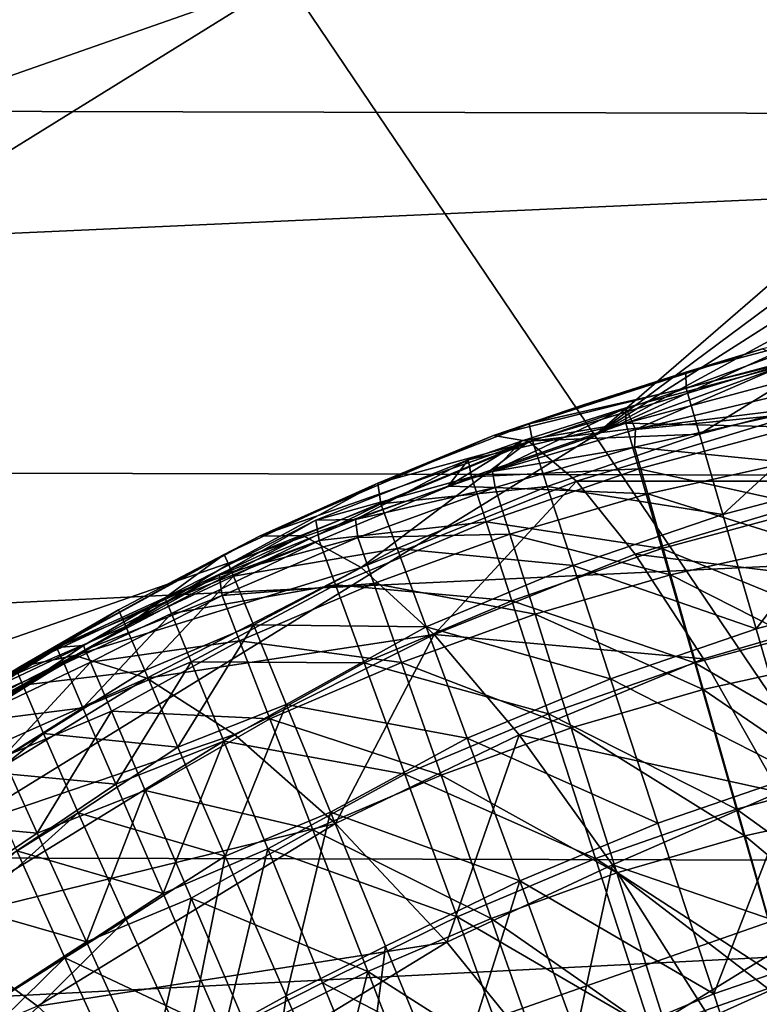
# Model space of a CAD drawing. Header units: metres. Extents: x -104 to 104, y -68 to 90.
# Tile 547 of 656: x -12.466 to -11.947, y 64.558 to 65.249. Entities that reach past the tile are written whole.
import ezdxf

# ---------------------------------------------------------------- set-up
doc = ezdxf.new("R2010")
doc.units = ezdxf.units.M
doc.layers.add('solid_FIT-BATH-153_SW0002', color=7, linetype='CONTINUOUS')

msp = doc.modelspace()

# ---------------------------------------------------------------- linework, layer by layer
at = {"layer": 'solid_FIT-BATH-153_SW0002'}
for points in [[(-12.278478, 65.277107, 16.348705), (-12.062249, 64.956978, 16.450546), (-10.775743, 66.069618, 16.353815)], [(-12.062249, 64.956978, 16.450546), (-10.709954, 65.962158, 16.385607), (-10.775743, 66.069618, 16.353815)], [(-12.062249, 64.956978, 16.450546), (-10.646606, 65.858215, 16.418209), (-10.709954, 65.962158, 16.385607)], [(-12.062249, 64.956978, 16.450546), (-10.58571, 65.757843, 16.451944), (-10.646606, 65.858215, 16.418209)], [(-12.062249, 64.956978, 16.450546), (-10.526885, 65.660591, 16.487242), (-10.58571, 65.757843, 16.451944)], [(-12.062249, 64.956978, 16.450546), (-11.85217, 64.646614, 16.585157), (-10.526885, 65.660591, 16.487242)], [(-13.969184, 64.685043, 16.274628), (-12.278478, 65.277107, 16.348705), (-12.49768, 65.602051, 16.273071)], [(-16.008659, 65.192665, -21.382717), (-16.008659, 65.43055, -21.218763), (-10.670662, 65.418427, -21.317785)], [(-16.008659, 65.192665, -21.382717), (-10.670662, 65.418427, -21.317785), (-10.670662, 65.180046, -21.477144)], [(-13.969184, 64.685043, 16.274628), (-13.733974, 64.375114, 16.350275), (-12.278478, 65.277107, 16.348705)], [(-13.733974, 64.375114, 16.350275), (-12.062249, 64.956978, 16.450546), (-12.278478, 65.277107, 16.348705)], [(-16.008659, 64.939331, -21.528997), (-16.008659, 65.192665, -21.382717), (-10.670662, 65.180046, -21.477144)], [(-16.008659, 64.939331, -21.528997), (-10.670662, 65.180046, -21.477144), (-10.670662, 64.926094, -21.618971)], [(-11.998322, 65.001358, 9.296064), (-11.888847, 65.030495, 9.295971), (-11.944566, 65.017822, 12.581252)], [(-11.998219, 64.990196, 9.151184), (-11.888847, 65.030495, 9.295971), (-11.998322, 65.001358, 9.296064)], [(-11.998219, 64.990196, 9.151184), (-11.888644, 65.019066, 9.15111), (-11.888847, 65.030495, 9.295971)], [(-11.998219, 64.990196, 9.151184), (-11.988819, 64.957901, 9.002345), (-11.888644, 65.019066, 9.15111)], [(-11.988819, 64.957901, 9.002345), (-11.880306, 64.986481, 9.002288), (-11.888644, 65.019066, 9.15111)], [(-11.944566, 65.017822, 12.581252), (-11.923758, 65.008942, 12.732681), (-12.133351, 64.956909, 12.591768)], [(-11.998322, 65.001358, 9.296064), (-11.944566, 65.017822, 12.581252), (-12.133351, 64.956909, 12.591768)], [(-11.923758, 65.008942, 12.732681), (-12.108516, 64.952827, 12.748213), (-12.133351, 64.956909, 12.591768)], [(-11.923758, 65.008942, 12.732681), (-11.896605, 64.978989, 12.885094), (-12.108516, 64.952827, 12.748213)], [(-12.040456, 64.965668, 0.43872), (-12.040509, 64.976448, 0.29354), (-11.930606, 65.005775, 0.29295)], [(-12.03376, 64.961121, -3.709318), (-11.930606, 65.005775, 0.29295), (-12.040509, 64.976448, 0.29354)], [(-12.040456, 64.965668, 0.43872), (-11.930606, 65.005775, 0.29295), (-11.930493, 64.995132, 0.438187)], [(-12.03376, 64.961121, -3.709318), (-11.937113, 64.984123, -3.710221), (-11.930606, 65.005775, 0.29295)], [(-12.070037, 64.978607, 9.296121), (-11.998322, 65.001358, 9.296064), (-12.133351, 64.956909, 12.591768)], [(-12.108247, 64.965256, 9.296146), (-11.998322, 65.001358, 9.296064), (-12.070037, 64.978607, 9.296121)], [(-11.998219, 64.990196, 9.151184), (-11.998322, 65.001358, 9.296064), (-12.108247, 64.965256, 9.296146)], [(-12.040456, 64.965668, 0.43872), (-11.930493, 64.995132, 0.438187), (-11.922386, 64.962921, 0.587489)], [(-12.105999, 64.953217, 9.151296), (-11.998219, 64.990196, 9.151184), (-12.108247, 64.965256, 9.296146)], [(-12.105999, 64.953217, 9.151296), (-11.988819, 64.957901, 9.002345), (-11.998219, 64.990196, 9.151184)], [(-11.988819, 64.957901, 9.002345), (-11.972466, 64.901711, 8.85496), (-11.880306, 64.986481, 9.002288)], [(-11.972466, 64.901711, 8.85496), (-11.865798, 64.929802, 8.854918), (-11.880306, 64.986481, 9.002288)], [(-12.108247, 64.965256, 9.296146), (-12.070037, 64.978607, 9.296121), (-12.133351, 64.956909, 12.591768)], [(-11.896605, 64.978989, 12.885094), (-12.075065, 64.925034, 12.90226), (-12.108516, 64.952827, 12.748213)], [(-11.896605, 64.978989, 12.885094), (-11.862507, 64.924873, 13.032654), (-12.075065, 64.925034, 12.90226)], [(-12.03376, 64.961121, -3.709318), (-11.93467, 64.971092, -3.854507), (-11.937113, 64.984123, -3.710221)], [(-12.133896, 64.931763, -3.708317), (-12.040509, 64.976448, 0.29354), (-12.113245, 64.953232, 0.293911)], [(-12.133896, 64.931763, -3.708317), (-12.03376, 64.961121, -3.709318), (-12.040509, 64.976448, 0.29354)], [(-12.113245, 64.953232, 0.293911), (-12.040509, 64.976448, 0.29354), (-12.040456, 64.965668, 0.43872)], [(-12.034461, 64.948837, -3.853705), (-11.926356, 64.93795, -4.002582), (-11.93467, 64.971092, -3.854507)], [(-12.034461, 64.948837, -3.853705), (-11.93467, 64.971092, -3.854507), (-12.03376, 64.961121, -3.709318)], [(-12.214419, 64.923485, 9.296214), (-12.108247, 64.965256, 9.296146), (-12.133351, 64.956909, 12.591768)], [(-12.105999, 64.953217, 9.151296), (-12.108247, 64.965256, 9.296146), (-12.214419, 64.923485, 9.296214)], [(-12.151027, 64.939941, 0.294092), (-12.113245, 64.953232, 0.293911), (-12.040456, 64.965668, 0.43872)], [(-12.148742, 64.928047, 0.439211), (-12.151027, 64.939941, 0.294092), (-12.040456, 64.965668, 0.43872)], [(-12.148742, 64.928047, 0.439211), (-12.040456, 64.965668, 0.43872), (-12.031277, 64.933723, 0.587959)], [(-12.031277, 64.933723, 0.587959), (-12.040456, 64.965668, 0.43872), (-11.922386, 64.962921, 0.587489)], [(-13.733974, 64.375114, 16.350275), (-13.501313, 64.069321, 16.452299), (-12.062249, 64.956978, 16.450546)], [(-13.501313, 64.069321, 16.452299), (-11.85217, 64.646614, 16.585157), (-12.062249, 64.956978, 16.450546)], [(-12.108516, 64.952827, 12.748213), (-12.297377, 64.886322, 12.60778), (-12.133351, 64.956909, 12.591768)], [(-12.214419, 64.923485, 9.296214), (-12.133351, 64.956909, 12.591768), (-12.297377, 64.886322, 12.60778)], [(-12.133896, 64.931763, -3.708317), (-12.034461, 64.948837, -3.853705), (-12.03376, 64.961121, -3.709318)], [(-12.105999, 64.953217, 9.151296), (-12.095516, 64.921288, 9.002467), (-11.988819, 64.957901, 9.002345)], [(-12.095516, 64.921288, 9.002467), (-11.972466, 64.901711, 8.85496), (-11.988819, 64.957901, 9.002345)], [(-12.031277, 64.933723, 0.587959), (-11.922386, 64.962921, 0.587489), (-11.90817, 64.906464, 0.735429)], [(-12.108516, 64.952827, 12.748213), (-12.266909, 64.88678, 12.761298), (-12.297377, 64.886322, 12.60778)], [(-12.108516, 64.952827, 12.748213), (-12.22599, 64.864342, 12.916028), (-12.266909, 64.88678, 12.761298)], [(-12.108516, 64.952827, 12.748213), (-12.075065, 64.925034, 12.90226), (-12.22599, 64.864342, 12.916028)], [(-12.105999, 64.953217, 9.151296), (-12.214419, 64.923485, 9.296214), (-12.212385, 64.909164, 9.151415)], [(-12.105999, 64.953217, 9.151296), (-12.212385, 64.909164, 9.151415), (-12.095516, 64.921288, 9.002467)], [(-12.16516, 64.92141, -3.708008), (-12.113245, 64.953232, 0.293911), (-12.151027, 64.939941, 0.294092)], [(-12.16516, 64.92141, -3.708008), (-12.133896, 64.931763, -3.708317), (-12.113245, 64.953232, 0.293911)], [(-12.132169, 64.920464, -3.852813), (-12.034461, 64.948837, -3.853705), (-12.133896, 64.931763, -3.708317)], [(-12.132169, 64.920464, -3.852813), (-12.025122, 64.915985, -4.001908), (-12.034461, 64.948837, -3.853705)], [(-12.034461, 64.948837, -3.853705), (-12.025122, 64.915985, -4.001908), (-11.926356, 64.93795, -4.002582)], [(-16.008659, 64.669846, -21.658766), (-16.008659, 64.939331, -21.528997), (-10.670662, 64.926094, -21.618971)], [(-12.148742, 64.928047, 0.439211), (-12.257766, 64.897697, 0.29461), (-12.151027, 64.939941, 0.294092)], [(-12.229977, 64.898087, -3.707416), (-12.151027, 64.939941, 0.294092), (-12.257766, 64.897697, 0.29461)], [(-12.229977, 64.898087, -3.707416), (-12.16516, 64.92141, -3.708008), (-12.151027, 64.939941, 0.294092)], [(-12.025122, 64.915985, -4.001908), (-11.912031, 64.880852, -4.149082), (-11.926356, 64.93795, -4.002582)], [(-12.16516, 64.92141, -3.708008), (-12.132169, 64.920464, -3.852813), (-12.133896, 64.931763, -3.708317)], [(-12.138451, 64.896454, 0.58836), (-12.148742, 64.928047, 0.439211), (-12.031277, 64.933723, 0.587959)], [(-12.138451, 64.896454, 0.58836), (-12.031277, 64.933723, 0.587959), (-12.0152, 64.877747, 0.735824)], [(-12.0152, 64.877747, 0.735824), (-12.031277, 64.933723, 0.587959), (-11.90817, 64.906464, 0.735429)], [(-11.972466, 64.901711, 8.85496), (-11.949118, 64.821487, 8.71519), (-11.865798, 64.929802, 8.854918)], [(-11.949118, 64.821487, 8.71519), (-11.845079, 64.848877, 8.71516), (-11.865798, 64.929802, 8.854918)], [(-16.008659, 64.669846, -21.658766), (-10.670662, 64.926094, -21.618971), (-10.670662, 64.65583, -21.744436)], [(-12.322263, 64.873627, 9.296274), (-12.214419, 64.923485, 9.296214), (-12.297377, 64.886322, 12.60778)], [(-12.319104, 64.866798, 9.218201), (-12.214419, 64.923485, 9.296214), (-12.322263, 64.873627, 9.296274)], [(-12.212385, 64.909164, 9.151415), (-12.214419, 64.923485, 9.296214), (-12.319104, 64.866798, 9.218201)], [(-12.148742, 64.928047, 0.439211), (-12.255543, 64.883461, 0.439668), (-12.257766, 64.897697, 0.29461)], [(-12.138451, 64.896454, 0.58836), (-12.255543, 64.883461, 0.439668), (-12.148742, 64.928047, 0.439211)], [(-12.075065, 64.925034, 12.90226), (-12.174824, 64.817436, 13.06574), (-12.22599, 64.864342, 12.916028)], [(-12.075065, 64.925034, 12.90226), (-12.033856, 64.873772, 13.049003), (-12.174824, 64.817436, 13.06574)], [(-11.862507, 64.924873, 13.032654), (-12.033856, 64.873772, 13.049003), (-12.075065, 64.925034, 12.90226)], [(-11.862507, 64.924873, 13.032654), (-11.822523, 64.84787, 13.169245), (-12.033856, 64.873772, 13.049003)], [(-12.229977, 64.898087, -3.707416), (-12.132169, 64.920464, -3.852813), (-12.16516, 64.92141, -3.708008)], [(-12.229977, 64.898087, -3.707416), (-12.228432, 64.885483, -3.851911), (-12.132169, 64.920464, -3.852813)], [(-12.228432, 64.885483, -3.851911), (-12.121873, 64.887917, -4.001131), (-12.132169, 64.920464, -3.852813)], [(-12.095516, 64.921288, 9.002467), (-12.212385, 64.909164, 9.151415), (-12.200761, 64.877686, 9.002609)], [(-12.095516, 64.921288, 9.002467), (-12.200761, 64.877686, 9.002609), (-12.077282, 64.865738, 8.855081)], [(-12.132169, 64.920464, -3.852813), (-12.121873, 64.887917, -4.001131), (-12.025122, 64.915985, -4.001908)], [(-12.121873, 64.887917, -4.001131), (-12.009025, 64.859344, -4.148541), (-12.025122, 64.915985, -4.001908)], [(-12.095516, 64.921288, 9.002467), (-12.077282, 64.865738, 8.855081), (-11.972466, 64.901711, 8.85496)], [(-12.025122, 64.915985, -4.001908), (-12.009025, 64.859344, -4.148541), (-11.912031, 64.880852, -4.149082)], [(-12.212385, 64.909164, 9.151415), (-12.319104, 64.866798, 9.218201), (-12.315586, 64.858253, 9.139999)], [(-12.200761, 64.877686, 9.002609), (-12.212385, 64.909164, 9.151415), (-12.315586, 64.858253, 9.139999)], [(-12.077282, 64.865738, 8.855081), (-11.949118, 64.821487, 8.71519), (-11.972466, 64.901711, 8.85496)], [(-12.0152, 64.877747, 0.735824), (-11.90817, 64.906464, 0.735429), (-11.887799, 64.825592, 0.875799)], [(-12.257766, 64.897697, 0.29461), (-12.255543, 64.883461, 0.439668), (-12.363664, 64.84317, 0.295184)], [(-12.325658, 64.85894, -3.706604), (-12.257766, 64.897697, 0.29461), (-12.363664, 64.84317, 0.295184)], [(-12.229977, 64.898087, -3.707416), (-12.257766, 64.897697, 0.29461), (-12.325658, 64.85894, -3.706604)], [(-12.229977, 64.898087, -3.707416), (-12.325658, 64.85894, -3.706604), (-12.228432, 64.885483, -3.851911)], [(-12.138451, 64.896454, 0.58836), (-12.244081, 64.852264, 0.588719), (-12.255543, 64.883461, 0.439668)], [(-12.120445, 64.841103, 0.736136), (-12.244081, 64.852264, 0.588719), (-12.138451, 64.896454, 0.58836)], [(-12.120445, 64.841103, 0.736136), (-12.138451, 64.896454, 0.58836), (-12.0152, 64.877747, 0.735824)], [(-12.228432, 64.885483, -3.851911), (-12.217167, 64.853317, -4.000319), (-12.121873, 64.887917, -4.001131)], [(-12.217167, 64.853317, -4.000319), (-12.104118, 64.831787, -4.147895), (-12.121873, 64.887917, -4.001131)], [(-12.121873, 64.887917, -4.001131), (-12.104118, 64.831787, -4.147895), (-12.009025, 64.859344, -4.148541)], [(-12.266909, 64.88678, 12.761298), (-12.426896, 64.802734, 12.78904), (-12.464911, 64.795059, 12.632913)], [(-12.297377, 64.886322, 12.60778), (-12.266909, 64.88678, 12.761298), (-12.464911, 64.795059, 12.632913)], [(-12.322263, 64.873627, 9.296274), (-12.297377, 64.886322, 12.60778), (-12.464911, 64.795059, 12.632913)], [(-12.22599, 64.864342, 12.916028), (-12.426896, 64.802734, 12.78904), (-12.266909, 64.88678, 12.761298)], [(-12.255543, 64.883461, 0.439668), (-12.362557, 64.840492, 0.373311), (-12.363664, 64.84317, 0.295184)], [(-12.255543, 64.883461, 0.439668), (-12.359107, 64.832108, 0.451556), (-12.362557, 64.840492, 0.373311)], [(-12.255543, 64.883461, 0.439668), (-12.244081, 64.852264, 0.588719), (-12.359107, 64.832108, 0.451556)], [(-12.228432, 64.885483, -3.851911), (-12.325658, 64.85894, -3.706604), (-12.32361, 64.844688, -3.851092)], [(-12.228432, 64.885483, -3.851911), (-12.32361, 64.844688, -3.851092), (-12.217167, 64.853317, -4.000319)], [(-12.009025, 64.859344, -4.148541), (-11.891662, 64.79969, -4.287915), (-11.912031, 64.880852, -4.149082)], [(-12.200761, 64.877686, 9.002609), (-12.315586, 64.858253, 9.139999), (-12.30155, 64.824181, 8.98663)], [(-12.180544, 64.822899, 8.855227), (-12.200761, 64.877686, 9.002609), (-12.30155, 64.824181, 8.98663)], [(-12.077282, 64.865738, 8.855081), (-12.200761, 64.877686, 9.002609), (-12.180544, 64.822899, 8.855227)], [(-12.120445, 64.841103, 0.736136), (-12.0152, 64.877747, 0.735824), (-11.992177, 64.797569, 0.876112)], [(-11.992177, 64.797569, 0.876112), (-12.0152, 64.877747, 0.735824), (-11.887799, 64.825592, 0.875799)], [(-12.396385, 64.834694, 9.296368), (-12.322263, 64.873627, 9.296274), (-12.464911, 64.795059, 12.632913)], [(-12.391138, 64.822983, 9.151489), (-12.322263, 64.873627, 9.296274), (-12.396385, 64.834694, 9.296368)], [(-12.391138, 64.822983, 9.151489), (-12.319104, 64.866798, 9.218201), (-12.322263, 64.873627, 9.296274)], [(-12.033856, 64.873772, 13.049003), (-11.986008, 64.800316, 13.184196), (-12.174824, 64.817436, 13.06574)], [(-11.822523, 64.84787, 13.169245), (-11.986008, 64.800316, 13.184196), (-12.033856, 64.873772, 13.049003)], [(-12.22599, 64.864342, 12.916028), (-12.376484, 64.78688, 12.943065), (-12.426896, 64.802734, 12.78904)], [(-12.391138, 64.822983, 9.151489), (-12.315586, 64.858253, 9.139999), (-12.319104, 64.866798, 9.218201)], [(-12.174824, 64.817436, 13.06574), (-12.376484, 64.78688, 12.943065), (-12.22599, 64.864342, 12.916028)], [(-12.077282, 64.865738, 8.855081), (-12.180544, 64.822899, 8.855227), (-12.051257, 64.786407, 8.715298)], [(-12.077282, 64.865738, 8.855081), (-12.051257, 64.786407, 8.715298), (-11.949118, 64.821487, 8.71519)], [(-12.325658, 64.85894, -3.706604), (-12.363664, 64.84317, 0.295184), (-12.420877, 64.809814, -3.705775)], [(-12.325658, 64.85894, -3.706604), (-12.420877, 64.809814, -3.705775), (-12.41959, 64.806732, -3.783833)], [(-12.32361, 64.844688, -3.851092), (-12.325658, 64.85894, -3.706604), (-12.41959, 64.806732, -3.783833)], [(-12.391138, 64.822983, 9.151489), (-12.377849, 64.792145, 9.00263), (-12.315586, 64.858253, 9.139999)], [(-12.377849, 64.792145, 9.00263), (-12.30155, 64.824181, 8.98663), (-12.315586, 64.858253, 9.139999)], [(-12.217167, 64.853317, -4.000319), (-12.32361, 64.844688, -3.851092), (-12.311328, 64.813004, -3.999571)], [(-12.217167, 64.853317, -4.000319), (-12.311328, 64.813004, -3.999571), (-12.197724, 64.797829, -4.147202)], [(-12.217167, 64.853317, -4.000319), (-12.197724, 64.797829, -4.147202), (-12.104118, 64.831787, -4.147895)], [(-12.104118, 64.831787, -4.147895), (-11.986135, 64.778809, -4.287506), (-12.009025, 64.859344, -4.148541)], [(-12.009025, 64.859344, -4.148541), (-11.986135, 64.778809, -4.287506), (-11.891662, 64.79969, -4.287915)], [(-12.244081, 64.852264, 0.588719), (-12.345226, 64.798294, 0.605051), (-12.359107, 64.832108, 0.451556)], [(-12.244081, 64.852264, 0.588719), (-12.224052, 64.797653, 0.736404), (-12.345226, 64.798294, 0.605051)], [(-12.120445, 64.841103, 0.736136), (-12.224052, 64.797653, 0.736404), (-12.244081, 64.852264, 0.588719)], [(-11.822523, 64.84787, 13.169245), (-11.932956, 64.706863, 13.303801), (-11.986008, 64.800316, 13.184196)], [(-11.949118, 64.821487, 8.71519), (-11.919304, 64.719032, 8.589251), (-11.845079, 64.848877, 8.71516)], [(-12.439807, 64.808449, 0.295653), (-12.363664, 64.84317, 0.295184), (-12.362557, 64.840492, 0.373311)], [(-12.420877, 64.809814, -3.705775), (-12.363664, 64.84317, 0.295184), (-12.439807, 64.808449, 0.295653)], [(-12.434484, 64.796768, 0.440619), (-12.439807, 64.808449, 0.295653), (-12.362557, 64.840492, 0.373311)], [(-12.434484, 64.796768, 0.440619), (-12.362557, 64.840492, 0.373311), (-12.359107, 64.832108, 0.451556)], [(-12.32361, 64.844688, -3.851092), (-12.41959, 64.806732, -3.783833), (-12.41588, 64.798004, -3.861977)], [(-12.311328, 64.813004, -3.999571), (-12.32361, 64.844688, -3.851092), (-12.41588, 64.798004, -3.861977)], [(-12.094679, 64.761818, 0.876341), (-12.224052, 64.797653, 0.736404), (-12.120445, 64.841103, 0.736136)], [(-12.094679, 64.761818, 0.876341), (-12.120445, 64.841103, 0.736136), (-11.992177, 64.797569, 0.876112)], [(-12.396385, 64.834694, 9.296368), (-12.466244, 64.794243, 10.964679), (-12.468055, 64.793144, 9.296452)], [(-12.466983, 64.790306, 9.218944), (-12.396385, 64.834694, 9.296368), (-12.468055, 64.793144, 9.296452)], [(-12.466983, 64.790306, 9.218944), (-12.391138, 64.822983, 9.151489), (-12.396385, 64.834694, 9.296368)], [(-12.396385, 64.834694, 9.296368), (-12.464911, 64.795059, 12.632913), (-12.466244, 64.794243, 10.964679)], [(-12.421244, 64.76606, 0.589592), (-12.434484, 64.796768, 0.440619), (-12.359107, 64.832108, 0.451556)], [(-12.421244, 64.76606, 0.589592), (-12.359107, 64.832108, 0.451556), (-12.345226, 64.798294, 0.605051)], [(-12.197724, 64.797829, -4.147202), (-12.078869, 64.751968, -4.286998), (-12.104118, 64.831787, -4.147895)], [(-12.104118, 64.831787, -4.147895), (-12.078869, 64.751968, -4.286998), (-11.986135, 64.778809, -4.287506)], [(-11.992177, 64.797569, 0.876112), (-11.887799, 64.825592, 0.875799), (-11.86173, 64.722122, 1.002326)], [(-12.466983, 64.790306, 9.218944), (-12.463471, 64.781845, 9.141068), (-12.391138, 64.822983, 9.151489)], [(-12.463471, 64.781845, 9.141068), (-12.377849, 64.792145, 9.00263), (-12.391138, 64.822983, 9.151489)], [(-12.377849, 64.792145, 9.00263), (-12.354631, 64.738487, 8.85521), (-12.30155, 64.824181, 8.98663)], [(-12.354631, 64.738487, 8.85521), (-12.278616, 64.768463, 8.841354), (-12.30155, 64.824181, 8.98663)], [(-12.180544, 64.822899, 8.855227), (-12.30155, 64.824181, 8.98663), (-12.278616, 64.768463, 8.841354)], [(-12.151696, 64.744652, 8.715433), (-12.180544, 64.822899, 8.855227), (-12.278616, 64.768463, 8.841354)], [(-12.051257, 64.786407, 8.715298), (-12.180544, 64.822899, 8.855227), (-12.151696, 64.744652, 8.715433)], [(-12.051257, 64.786407, 8.715298), (-11.919304, 64.719032, 8.589251), (-11.949118, 64.821487, 8.71519)], [(-12.311328, 64.813004, -3.999571), (-12.41588, 64.798004, -3.861977), (-12.401255, 64.763733, -4.015187)], [(-12.290107, 64.758286, -4.146555), (-12.311328, 64.813004, -3.999571), (-12.401255, 64.763733, -4.015187)], [(-12.174824, 64.817436, 13.06574), (-12.314963, 64.747345, 13.089879), (-12.376484, 64.78688, 12.943065)], [(-12.174824, 64.817436, 13.06574), (-12.244016, 64.685028, 13.224977), (-12.314963, 64.747345, 13.089879)], [(-12.197724, 64.797829, -4.147202), (-12.311328, 64.813004, -3.999571), (-12.290107, 64.758286, -4.146555)], [(-12.115294, 64.747032, 13.203895), (-12.244016, 64.685028, 13.224977), (-12.174824, 64.817436, 13.06574)], [(-11.986008, 64.800316, 13.184196), (-12.115294, 64.747032, 13.203895), (-12.174824, 64.817436, 13.06574)], [(-12.439807, 64.808449, 0.295653), (-12.510877, 64.763542, 0.373805), (-12.512081, 64.766312, 0.296115)], [(-12.498331, 64.772957, -3.704907), (-12.439807, 64.808449, 0.295653), (-12.512081, 64.766312, 0.296115)], [(-12.439807, 64.808449, 0.295653), (-12.434484, 64.796768, 0.440619), (-12.510877, 64.763542, 0.373805)], [(-12.498331, 64.772957, -3.704907), (-12.420877, 64.809814, -3.705775), (-12.439807, 64.808449, 0.295653)], [(-12.498331, 64.772957, -3.704907), (-12.491182, 64.762321, -3.8497), (-12.420877, 64.809814, -3.705775)], [(-12.491182, 64.762321, -3.8497), (-12.41959, 64.806732, -3.783833), (-12.420877, 64.809814, -3.705775)], [(-12.491182, 64.762321, -3.8497), (-12.41588, 64.798004, -3.861977), (-12.41959, 64.806732, -3.783833)], [(-12.426896, 64.802734, 12.78904), (-12.653952, 64.663116, 12.843907), (-12.695906, 64.65287, 12.686684)], [(-12.582535, 64.723106, 12.659946), (-12.426896, 64.802734, 12.78904), (-12.695906, 64.65287, 12.686684)], [(-12.426896, 64.802734, 12.78904), (-12.376484, 64.78688, 12.943065), (-12.653952, 64.663116, 12.843907)], [(-12.582535, 64.723106, 12.659946), (-12.464911, 64.795059, 12.632913), (-12.426896, 64.802734, 12.78904)], [(-12.491182, 64.762321, -3.8497), (-12.477349, 64.731499, -3.998405), (-12.41588, 64.798004, -3.861977)], [(-12.477349, 64.731499, -3.998405), (-12.401255, 64.763733, -4.015187), (-12.41588, 64.798004, -3.861977)], [(-12.398088, 64.712494, 0.737153), (-12.421244, 64.76606, 0.589592), (-12.345226, 64.798294, 0.605051)], [(-12.398088, 64.712494, 0.737153), (-12.345226, 64.798294, 0.605051), (-12.322466, 64.742744, 0.750492)], [(-12.224052, 64.797653, 0.736404), (-12.322466, 64.742744, 0.750492), (-12.345226, 64.798294, 0.605051)], [(-11.986008, 64.800316, 13.184196), (-11.932956, 64.706863, 13.303801), (-12.115294, 64.747032, 13.203895)], [(-11.986135, 64.778809, -4.287506), (-11.865698, 64.696289, -4.412945), (-11.891662, 64.79969, -4.287915)], [(-12.466244, 64.794243, 10.964679), (-12.464911, 64.795059, 12.632913), (-12.582535, 64.723106, 12.659946)], [(-12.434484, 64.796768, 0.440619), (-12.507223, 64.755135, 0.451847), (-12.510877, 64.763542, 0.373805)], [(-12.421244, 64.76606, 0.589592), (-12.507223, 64.755135, 0.451847), (-12.434484, 64.796768, 0.440619)], [(-12.463471, 64.781845, 9.141068), (-12.448945, 64.747971, 8.987428), (-12.377849, 64.792145, 9.00263)], [(-12.448945, 64.747971, 8.987428), (-12.354631, 64.738487, 8.85521), (-12.377849, 64.792145, 9.00263)], [(-12.224052, 64.797653, 0.736404), (-12.195415, 64.719444, 0.876526), (-12.322466, 64.742744, 0.750492)], [(-12.197724, 64.797829, -4.147202), (-12.290107, 64.758286, -4.146555), (-12.17007, 64.718895, -4.286442)], [(-12.094679, 64.761818, 0.876341), (-12.195415, 64.719444, 0.876526), (-12.224052, 64.797653, 0.736404)], [(-12.197724, 64.797829, -4.147202), (-12.17007, 64.718895, -4.286442), (-12.078869, 64.751968, -4.286998)], [(-12.094679, 64.761818, 0.876341), (-11.992177, 64.797569, 0.876112), (-11.962729, 64.694992, 1.002556)], [(-11.962729, 64.694992, 1.002556), (-11.992177, 64.797569, 0.876112), (-11.86173, 64.722122, 1.002326)], [(-12.873185, 64.526993, 9.141336), (-12.463471, 64.781845, 9.141068), (-12.466983, 64.790306, 9.218944)], [(-12.376484, 64.78688, 12.943065), (-12.598478, 64.650536, 12.998489), (-12.653952, 64.663116, 12.843907)], [(-12.376484, 64.78688, 12.943065), (-12.314963, 64.747345, 13.089879), (-12.598478, 64.650536, 12.998489)], [(-12.051257, 64.786407, 8.715298), (-12.151696, 64.744652, 8.715433), (-12.018032, 64.685081, 8.589338)], [(-12.051257, 64.786407, 8.715298), (-12.018032, 64.685081, 8.589338), (-11.919304, 64.719032, 8.589251)], [(-12.873185, 64.526993, 9.141336), (-12.852944, 64.496628, 8.988557), (-12.463471, 64.781845, 9.141068)], [(-12.852944, 64.496628, 8.988557), (-12.448945, 64.747971, 8.987428), (-12.463471, 64.781845, 9.141068)], [(-12.078869, 64.751968, -4.286998), (-11.956967, 64.676193, -4.412658), (-11.986135, 64.778809, -4.287506)], [(-11.986135, 64.778809, -4.287506), (-11.956967, 64.676193, -4.412658), (-11.865698, 64.696289, -4.412945)], [(-12.421244, 64.76606, 0.589592), (-12.492379, 64.721283, 0.605827), (-12.507223, 64.755135, 0.451847)], [(-12.398088, 64.712494, 0.737153), (-12.492379, 64.721283, 0.605827), (-12.421244, 64.76606, 0.589592)], [(-12.477349, 64.731499, -3.998405), (-12.453254, 64.678085, -4.145638), (-12.401255, 64.763733, -4.015187)], [(-12.453254, 64.678085, -4.145638), (-12.37747, 64.708023, -4.16025), (-12.401255, 64.763733, -4.015187)], [(-12.290107, 64.758286, -4.146555), (-12.401255, 64.763733, -4.015187), (-12.37747, 64.708023, -4.16025)], [(-12.354631, 64.738487, 8.85521), (-12.321356, 64.661911, 8.715393), (-12.278616, 64.768463, 8.841354)], [(-12.321356, 64.661911, 8.715393), (-12.247516, 64.692818, 8.707934), (-12.278616, 64.768463, 8.841354)], [(-12.151696, 64.744652, 8.715433), (-12.278616, 64.768463, 8.841354), (-12.247516, 64.692818, 8.707934)], [(-12.259912, 64.680405, -4.28592), (-12.290107, 64.758286, -4.146555), (-12.37747, 64.708023, -4.16025)], [(-12.17007, 64.718895, -4.286442), (-12.290107, 64.758286, -4.146555), (-12.259912, 64.680405, -4.28592)], [(-12.061739, 64.660393, 1.002712), (-12.195415, 64.719444, 0.876526), (-12.094679, 64.761818, 0.876341)], [(-12.061739, 64.660393, 1.002712), (-12.094679, 64.761818, 0.876341), (-11.962729, 64.694992, 1.002556)], [(-12.17007, 64.718895, -4.286442), (-12.046696, 64.650261, -4.412287), (-12.078869, 64.751968, -4.286998)], [(-12.078869, 64.751968, -4.286998), (-12.046696, 64.650261, -4.412287), (-11.956967, 64.676193, -4.412658)], [(-12.852944, 64.496628, 8.988557), (-12.819844, 64.446602, 8.843347), (-12.448945, 64.747971, 8.987428)], [(-12.819844, 64.446602, 8.843347), (-12.424517, 64.692421, 8.841319), (-12.448945, 64.747971, 8.987428)], [(-12.314963, 64.747345, 13.089879), (-12.5309, 64.61483, 13.145245), (-12.598478, 64.650536, 12.998489)], [(-12.314963, 64.747345, 13.089879), (-12.244016, 64.685028, 13.224977), (-12.5309, 64.61483, 13.145245)], [(-12.448945, 64.747971, 8.987428), (-12.424517, 64.692421, 8.841319), (-12.354631, 64.738487, 8.85521)], [(-12.364891, 64.635941, 0.877122), (-12.398088, 64.712494, 0.737153), (-12.322466, 64.742744, 0.750492)], [(-12.364891, 64.635941, 0.877122), (-12.322466, 64.742744, 0.750492), (-12.291558, 64.667175, 0.884106)], [(-12.195415, 64.719444, 0.876526), (-12.291558, 64.667175, 0.884106), (-12.322466, 64.742744, 0.750492)], [(-12.114876, 64.644699, 8.589451), (-12.151696, 64.744652, 8.715433), (-12.247516, 64.692818, 8.707934)], [(-12.115294, 64.747032, 13.203895), (-12.16603, 64.601723, 13.344019), (-12.244016, 64.685028, 13.224977)], [(-12.049924, 64.655914, 13.324946), (-12.16603, 64.601723, 13.344019), (-12.115294, 64.747032, 13.203895)], [(-12.018032, 64.685081, 8.589338), (-12.151696, 64.744652, 8.715433), (-12.114876, 64.644699, 8.589451)], [(-11.932956, 64.706863, 13.303801), (-12.049924, 64.655914, 13.324946), (-12.115294, 64.747032, 13.203895)], [(-12.424517, 64.692421, 8.841319), (-12.321356, 64.661911, 8.715393), (-12.354631, 64.738487, 8.85521)], [(-12.548388, 64.686935, -4.013369), (-12.453254, 64.678085, -4.145638), (-12.477349, 64.731499, -3.998405)], [(-11.962729, 64.694992, 1.002556), (-11.86173, 64.722122, 1.002326), (-11.830912, 64.599831, 1.109507)], [(-12.398088, 64.712494, 0.737153), (-12.467654, 64.66568, 0.75218), (-12.492379, 64.721283, 0.605827)], [(-12.195415, 64.719444, 0.876526), (-12.158823, 64.6194, 1.002829), (-12.291558, 64.667175, 0.884106)], [(-12.17007, 64.718895, -4.286442), (-12.259912, 64.680405, -4.28592), (-12.13483, 64.618286, -4.411873)], [(-12.061739, 64.660393, 1.002712), (-12.158823, 64.6194, 1.002829), (-12.195415, 64.719444, 0.876526)], [(-12.17007, 64.718895, -4.286442), (-12.13483, 64.618286, -4.411873), (-12.046696, 64.650261, -4.412287)], [(-12.018032, 64.685081, 8.589338), (-11.978821, 64.565445, 8.482655), (-11.919304, 64.719032, 8.589251)], [(-11.978821, 64.565445, 8.482655), (-11.884108, 64.598068, 8.482592), (-11.919304, 64.719032, 8.589251)], [(-12.364891, 64.635941, 0.877122), (-12.467654, 64.66568, 0.75218), (-12.398088, 64.712494, 0.737153)], [(-12.453254, 64.678085, -4.145638), (-12.418785, 64.601974, -4.285253), (-12.37747, 64.708023, -4.16025)], [(-12.418785, 64.601974, -4.285253), (-12.34529, 64.632599, -4.293406), (-12.37747, 64.708023, -4.16025)], [(-12.259912, 64.680405, -4.28592), (-12.37747, 64.708023, -4.16025), (-12.34529, 64.632599, -4.293406)], [(-11.932956, 64.706863, 13.303801), (-11.876246, 64.596214, 13.404569), (-12.049924, 64.655914, 13.324946)], [(-12.061739, 64.660393, 1.002712), (-11.962729, 64.694992, 1.002556), (-11.927933, 64.573761, 1.10966)], [(-11.927933, 64.573761, 1.10966), (-11.962729, 64.694992, 1.002556), (-11.830912, 64.599831, 1.109507)], [(-11.956967, 64.676193, -4.412658), (-11.835073, 64.574394, -4.518803), (-11.865698, 64.696289, -4.412945)], [(-12.819844, 64.446602, 8.843347), (-12.774886, 64.378067, 8.709351), (-12.424517, 64.692421, 8.841319)], [(-12.774886, 64.378067, 8.709351), (-12.39085, 64.617577, 8.707785), (-12.424517, 64.692421, 8.841319)], [(-12.424517, 64.692421, 8.841319), (-12.39085, 64.617577, 8.707785), (-12.321356, 64.661911, 8.715393)], [(-12.321356, 64.661911, 8.715393), (-12.278698, 64.564171, 8.589402), (-12.247516, 64.692818, 8.707934)], [(-12.278698, 64.564171, 8.589402), (-12.208959, 64.5989, 8.588984), (-12.247516, 64.692818, 8.707934)], [(-12.114876, 64.644699, 8.589451), (-12.247516, 64.692818, 8.707934), (-12.208959, 64.5989, 8.588984)], [(-12.548388, 64.686935, -4.013369), (-12.52258, 64.631668, -4.159461), (-12.453254, 64.678085, -4.145638)], [(-12.244016, 64.685028, 13.224977), (-12.453137, 64.556854, 13.279705), (-12.5309, 64.61483, 13.145245)], [(-12.244016, 64.685028, 13.224977), (-12.16603, 64.601723, 13.344019), (-12.453137, 64.556854, 13.279705)], [(-12.018032, 64.685081, 8.589338), (-12.114876, 64.644699, 8.589451), (-11.978821, 64.565445, 8.482655)], [(-12.52258, 64.631668, -4.159461), (-12.418785, 64.601974, -4.285253), (-12.453254, 64.678085, -4.145638)], [(-12.221435, 64.581093, -4.411485), (-12.259912, 64.680405, -4.28592), (-12.34529, 64.632599, -4.293406)], [(-12.13483, 64.618286, -4.411873), (-12.259912, 64.680405, -4.28592), (-12.221435, 64.581093, -4.411485)], [(-12.046696, 64.650261, -4.412287), (-11.922571, 64.555214, -4.51862), (-11.956967, 64.676193, -4.412658)], [(-11.956967, 64.676193, -4.412658), (-11.922571, 64.555214, -4.51862), (-11.835073, 64.574394, -4.518803)], [(-16.008659, 64.383499, -21.773172), (-16.008659, 64.669846, -21.658766), (-10.670662, 64.65583, -21.744436)], [(-12.32233, 64.538147, 1.003261), (-12.364891, 64.635941, 0.877122), (-12.291558, 64.667175, 0.884106)], [(-12.32233, 64.538147, 1.003261), (-12.291558, 64.667175, 0.884106), (-12.253203, 64.573242, 1.003275)], [(-12.158823, 64.6194, 1.002829), (-12.253203, 64.573242, 1.003275), (-12.291558, 64.667175, 0.884106)], [(-12.467654, 64.66568, 0.75218), (-12.433863, 64.590775, 0.885718), (-12.824617, 64.344406, 0.885656)], [(-12.364891, 64.635941, 0.877122), (-12.433863, 64.590775, 0.885718), (-12.467654, 64.66568, 0.75218)], [(-12.39085, 64.617577, 8.707785), (-12.348779, 64.525574, 8.589437), (-12.321356, 64.661911, 8.715393)], [(-12.348779, 64.525574, 8.589437), (-12.278698, 64.564171, 8.589402), (-12.321356, 64.661911, 8.715393)], [(-12.022833, 64.540527, 1.109756), (-12.158823, 64.6194, 1.002829), (-12.061739, 64.660393, 1.002712)], [(-12.022833, 64.540527, 1.109756), (-12.061739, 64.660393, 1.002712), (-11.927933, 64.573761, 1.10966)], [(-16.008659, 64.383499, -21.773172), (-10.670662, 64.65583, -21.744436), (-10.670662, 64.368523, -21.854713)], [(-12.049924, 64.655914, 13.324946), (-12.083553, 64.5, 13.443531), (-12.16603, 64.601723, 13.344019)], [(-11.981723, 64.548538, 13.424629), (-12.083553, 64.5, 13.443531), (-12.049924, 64.655914, 13.324946)], [(-11.876246, 64.596214, 13.404569), (-11.981723, 64.548538, 13.424629), (-12.049924, 64.655914, 13.324946)], [(-13.501313, 64.069321, 16.452299), (-13.274556, 63.772491, 16.587109), (-11.85217, 64.646614, 16.585157)], [(-13.274556, 63.772491, 16.587109), (-11.65142, 64.350983, 16.759104), (-11.85217, 64.646614, 16.585157)], [(-12.13483, 64.618286, -4.411873), (-12.008763, 64.530334, -4.518375), (-12.046696, 64.650261, -4.412287)], [(-12.046696, 64.650261, -4.412287), (-12.008763, 64.530334, -4.518375), (-11.922571, 64.555214, -4.51862)], [(-12.114876, 64.644699, 8.589451), (-12.208959, 64.5989, 8.588984), (-12.163891, 64.488983, 8.487382)], [(-12.071434, 64.526649, 8.482738), (-12.114876, 64.644699, 8.589451), (-12.163891, 64.488983, 8.487382)], [(-11.978821, 64.565445, 8.482655), (-12.114876, 64.644699, 8.589451), (-12.071434, 64.526649, 8.482738)], [(-12.32233, 64.538147, 1.003261), (-12.433863, 64.590775, 0.885718), (-12.364891, 64.635941, 0.877122)], [(-12.418785, 64.601974, -4.285253), (-12.374662, 64.504883, -4.411046), (-12.34529, 64.632599, -4.293406)], [(-12.374662, 64.504883, -4.411046), (-12.30545, 64.539131, -4.412058), (-12.34529, 64.632599, -4.293406)], [(-12.221435, 64.581093, -4.411485), (-12.34529, 64.632599, -4.293406), (-12.30545, 64.539131, -4.412058)], [(-12.52258, 64.631668, -4.159461), (-12.487493, 64.557411, -4.292747), (-12.418785, 64.601974, -4.285253)], [(-12.158823, 64.6194, 1.002829), (-12.115624, 64.501152, 1.10982), (-12.253203, 64.573242, 1.003275)], [(-12.022833, 64.540527, 1.109756), (-12.115624, 64.501152, 1.10982), (-12.158823, 64.6194, 1.002829)], [(-12.5309, 64.61483, 13.145245), (-12.453137, 64.556854, 13.279705), (-12.962074, 64.341599, 13.265502)], [(-12.774886, 64.378067, 8.709351), (-12.719369, 64.292572, 8.589836), (-12.39085, 64.617577, 8.707785)], [(-12.719369, 64.292572, 8.589836), (-12.348779, 64.525574, 8.589437), (-12.39085, 64.617577, 8.707785)], [(-12.13483, 64.618286, -4.411873), (-12.221435, 64.581093, -4.411485), (-12.093286, 64.499634, -4.518097)], [(-12.13483, 64.618286, -4.411873), (-12.093286, 64.499634, -4.518097), (-12.008763, 64.530334, -4.518375)], [(-12.487493, 64.557411, -4.292747), (-12.374662, 64.504883, -4.411046), (-12.418785, 64.601974, -4.285253)], [(-12.16603, 64.601723, 13.344019), (-12.367659, 64.478455, 13.397623), (-12.453137, 64.556854, 13.279705)], [(-12.16603, 64.601723, 13.344019), (-12.083553, 64.5, 13.443531), (-12.367659, 64.478455, 13.397623)], [(-12.278698, 64.564171, 8.589402), (-12.228141, 64.448845, 8.482693), (-12.208959, 64.5989, 8.588984)], [(-12.228141, 64.448845, 8.482693), (-12.163891, 64.488983, 8.487382), (-12.208959, 64.5989, 8.588984)], [(-11.978821, 64.565445, 8.482655), (-11.935325, 64.432663, 8.399132), (-11.884108, 64.598068, 8.482592)], [(-12.433863, 64.590775, 0.885718), (-12.769814, 64.260536, 1.002887), (-12.824617, 64.344406, 0.885656)], [(-12.433863, 64.590775, 0.885718), (-12.391734, 64.498688, 1.004024), (-12.769814, 64.260536, 1.002887)], [(-12.32233, 64.538147, 1.003261), (-12.391734, 64.498688, 1.004024), (-12.433863, 64.590775, 0.885718)], [(-11.876246, 64.596214, 13.404569), (-11.817718, 64.472206, 13.483924), (-11.981723, 64.548538, 13.424629)], [(-12.221435, 64.581093, -4.411485), (-12.30545, 64.539131, -4.412058), (-12.25893, 64.429871, -4.513351)], [(-12.176075, 64.463936, -4.517837), (-12.221435, 64.581093, -4.411485), (-12.25893, 64.429871, -4.513351)], [(-12.093286, 64.499634, -4.518097), (-12.221435, 64.581093, -4.411485), (-12.176075, 64.463936, -4.517837)], [(-12.32233, 64.538147, 1.003261), (-12.253203, 64.573242, 1.003275), (-12.208343, 64.463203, 1.105098)], [(-12.115624, 64.501152, 1.10982), (-12.208343, 64.463203, 1.105098), (-12.253203, 64.573242, 1.003275)], [(-12.022833, 64.540527, 1.109756), (-11.927933, 64.573761, 1.10966), (-11.889304, 64.439156, 1.193508)], [(-12.348779, 64.525574, 8.589437), (-12.298976, 64.418274, 8.488263), (-12.278698, 64.564171, 8.589402)], [(-12.298976, 64.418274, 8.488263), (-12.228141, 64.448845, 8.482693), (-12.278698, 64.564171, 8.589402)], [(-11.978821, 64.565445, 8.482655), (-12.071434, 64.526649, 8.482738), (-11.935325, 64.432663, 8.399132)]]:
    msp.add_3dface(points, dxfattribs=at)

doc.saveas('drawing.dxf')
